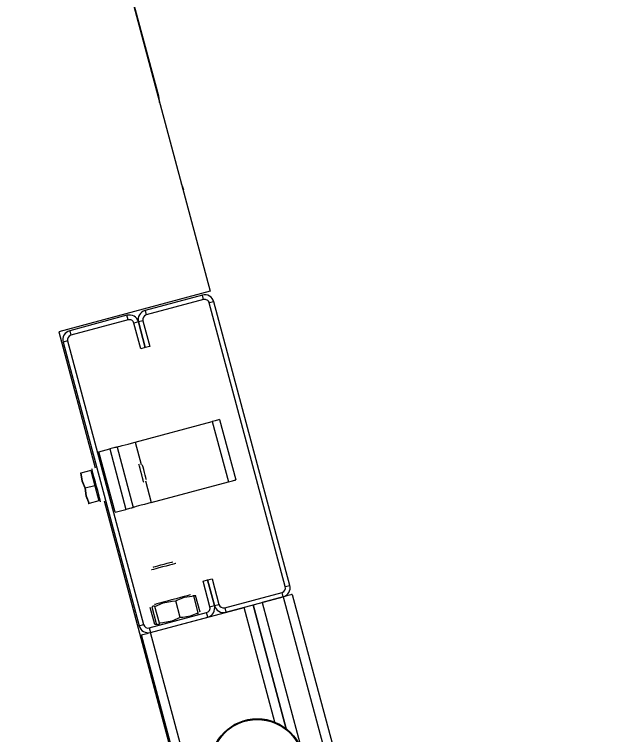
# Model space of a CAD drawing. Extents: x -264222 to -263592, y -1242345 to -1242048.
# Drawn here: x -263851.1251 to -263850.9398, y -1242087.1169 to -1242086.8979 of the extents above; entities that cross this region are included whole.
import ezdxf

# ---------------------------------------------------------------- set-up
doc = ezdxf.new("R2010")
doc.units = 0
doc.layers.add('KFA_2D_SITUACIA_DSP', color=7, linetype='Continuous')

msp = doc.modelspace()

# ---------------------------------------------------------------- linework, layer by layer
at = {"layer": 'KFA_2D_SITUACIA_DSP'}
for p, q in [((-263851.11611, -1242086.79343), (-263851.06556, -1242086.9821)), ((-263851.08118, -1242086.92281), (-263851.11584, -1242086.79343)), ((-263851.08094, -1242086.92424), (-263851.08118, -1242086.92281)), ((-263851.08092, -1242086.92475), (-263851.08094, -1242086.92424)), ((-263851.07406, -1242086.94991), (-263851.0743, -1242086.94946)), ((-263851.07355, -1242086.95126), (-263851.07406, -1242086.94991)), ((-263851.06556, -1242086.9821), (-263851.11162, -1242086.99444)), ((-263851.06792, -1242086.98329), (-263851.08536, -1242086.98797)), ((-263851.06755, -1242086.98467), (-263851.08499, -1242086.98934)), ((-263851.06755, -1242086.98467), (-263851.06792, -1242086.98329)), ((-263851.06443, -1242086.98531), (-263851.06581, -1242086.98568)), ((-263851.04269, -1242087.07193), (-263851.06581, -1242086.98568)), ((-263851.04132, -1242087.07157), (-263851.06443, -1242086.98531)), ((-263851.08536, -1242086.98797), (-263851.08499, -1242086.98934)), ((-263851.09086, -1242086.98944), (-263851.1083, -1242086.99411)), ((-263851.09049, -1242086.99082), (-263851.10793, -1242086.99549)), ((-263851.09049, -1242086.99082), (-263851.09086, -1242086.98944)), ((-263851.08599, -1242086.99109), (-263851.08737, -1242086.99146)), ((-263851.08599, -1242086.99109), (-263851.0839, -1242086.99889)), ((-263851.08737, -1242086.99146), (-263851.08875, -1242086.99182)), ((-263851.08666, -1242086.99962), (-263851.08875, -1242086.99182)), ((-263851.08528, -1242086.99926), (-263851.08737, -1242086.99146)), ((-263851.08737, -1242086.99146), (-263851.08528, -1242086.99926)), ((-263851.11162, -1242086.99444), (-263851.10054, -1242087.0358)), ((-263851.1083, -1242086.99411), (-263851.10793, -1242086.99549)), ((-263851.10894, -1242086.99723), (-263851.11031, -1242086.9976)), ((-263851.11031, -1242086.9976), (-263851.0872, -1242087.08386)), ((-263851.10894, -1242086.99723), (-263851.08582, -1242087.08349)), ((-263851.08528, -1242086.99926), (-263851.08666, -1242086.99962)), ((-263851.0839, -1242086.99889), (-263851.08528, -1242086.99926)), ((-263851.08839, -1242087.02802), (-263851.0649, -1242087.02172)), ((-263851.06447, -1242087.02161), (-263851.0649, -1242087.02172)), ((-263851.0649, -1242087.02172), (-263851.05998, -1242087.04008)), ((-263851.06406, -1242087.0215), (-263851.06447, -1242087.02161)), ((-263851.06368, -1242087.0214), (-263851.06406, -1242087.0215)), ((-263851.06334, -1242087.02131), (-263851.06368, -1242087.0214)), ((-263851.06307, -1242087.02123), (-263851.06334, -1242087.02131)), ((-263851.06287, -1242087.02118), (-263851.06307, -1242087.02123)), ((-263851.06274, -1242087.02114), (-263851.06287, -1242087.02118)), ((-263851.0627, -1242087.02113), (-263851.06274, -1242087.02114)), ((-263851.0627, -1242087.02113), (-263851.05778, -1242087.03949)), ((-263851.0905, -1242087.02858), (-263851.08947, -1242087.02831)), ((-263851.08947, -1242087.02831), (-263851.08839, -1242087.02802)), ((-263851.08839, -1242087.02802), (-263851.08656, -1242087.03484)), ((-263851.0994, -1242087.03097), (-263851.0961, -1242087.03008)), ((-263851.09567, -1242087.02997), (-263851.0961, -1242087.03008)), ((-263851.0961, -1242087.03008), (-263851.09118, -1242087.04844)), ((-263851.09526, -1242087.02986), (-263851.09567, -1242087.02997)), ((-263851.09488, -1242087.02976), (-263851.09526, -1242087.02986)), ((-263851.09454, -1242087.02967), (-263851.09488, -1242087.02976)), ((-263851.09427, -1242087.02959), (-263851.09454, -1242087.02967)), ((-263851.09407, -1242087.02954), (-263851.09427, -1242087.02959)), ((-263851.09394, -1242087.0295), (-263851.09407, -1242087.02954)), ((-263851.0939, -1242087.02949), (-263851.09394, -1242087.0295)), ((-263851.0939, -1242087.02949), (-263851.09379, -1242087.02946)), ((-263851.0939, -1242087.02949), (-263851.08898, -1242087.04785)), ((-263851.09379, -1242087.02946), (-263851.09348, -1242087.02938)), ((-263851.09348, -1242087.02938), (-263851.09297, -1242087.02924)), ((-263851.09297, -1242087.02924), (-263851.09229, -1242087.02906)), ((-263851.09229, -1242087.02906), (-263851.09145, -1242087.02884)), ((-263851.09145, -1242087.02884), (-263851.0905, -1242087.02858)), ((-263851.09449, -1242087.04932), (-263851.0994, -1242087.03097)), ((-263851.08719, -1242087.03486), (-263851.08724, -1242087.03469)), ((-263851.08706, -1242087.03534), (-263851.08719, -1242087.03486)), ((-263851.0861, -1242087.03511), (-263851.08615, -1242087.03493)), ((-263851.10191, -1242087.03666), (-263851.10486, -1242087.03745)), ((-263851.10191, -1242087.03666), (-263851.10068, -1242087.04125)), ((-263851.10157, -1242087.03609), (-263851.10158, -1242087.03608)), ((-263851.1015, -1242087.03635), (-263851.10157, -1242087.03609)), ((-263851.10135, -1242087.03694), (-263851.1015, -1242087.03635)), ((-263851.10111, -1242087.03781), (-263851.10135, -1242087.03694)), ((-263851.08687, -1242087.03607), (-263851.08706, -1242087.03534)), ((-263851.08663, -1242087.03697), (-263851.08687, -1242087.03607)), ((-263851.08637, -1242087.03792), (-263851.08663, -1242087.03697)), ((-263851.08597, -1242087.0356), (-263851.0861, -1242087.03511)), ((-263851.08577, -1242087.03633), (-263851.08597, -1242087.0356)), ((-263851.08554, -1242087.03719), (-263851.08577, -1242087.03633)), ((-263851.08531, -1242087.03805), (-263851.08554, -1242087.03719)), ((-263851.10486, -1242087.03745), (-263851.10509, -1242087.03751)), ((-263851.10509, -1242087.03751), (-263851.10507, -1242087.0375)), ((-263851.10447, -1242087.03984), (-263851.10486, -1242087.03745)), ((-263851.10486, -1242087.03745), (-263851.10448, -1242087.03977)), ((-263851.10082, -1242087.03891), (-263851.10111, -1242087.03781)), ((-263851.10048, -1242087.04016), (-263851.10082, -1242087.03891)), ((-263851.08613, -1242087.03882), (-263851.08637, -1242087.03792)), ((-263851.08593, -1242087.03956), (-263851.08613, -1242087.03882)), ((-263851.08511, -1242087.03879), (-263851.08531, -1242087.03805)), ((-263851.08498, -1242087.03928), (-263851.08511, -1242087.03879)), ((-263851.08494, -1242087.03945), (-263851.08498, -1242087.03928)), ((-263851.10448, -1242087.03977), (-263851.10363, -1242087.04204)), ((-263851.10363, -1242087.04204), (-263851.10447, -1242087.03984)), ((-263851.10068, -1242087.04125), (-263851.10363, -1242087.04204)), ((-263851.10068, -1242087.04125), (-263851.09945, -1242087.04584)), ((-263851.10013, -1242087.04147), (-263851.10048, -1242087.04016)), ((-263851.09978, -1242087.04276), (-263851.10013, -1242087.04147)), ((-263851.0858, -1242087.04003), (-263851.08593, -1242087.03956)), ((-263851.08576, -1242087.0402), (-263851.0858, -1242087.04003)), ((-263851.08525, -1242087.03974), (-263851.08348, -1242087.04637)), ((-263851.08348, -1242087.04637), (-263851.05998, -1242087.04008)), ((-263851.05998, -1242087.04008), (-263851.05955, -1242087.03996)), ((-263851.05955, -1242087.03996), (-263851.05914, -1242087.03985)), ((-263851.05914, -1242087.03985), (-263851.05876, -1242087.03975)), ((-263851.05876, -1242087.03975), (-263851.05843, -1242087.03966)), ((-263851.05843, -1242087.03966), (-263851.05815, -1242087.03959)), ((-263851.05815, -1242087.03959), (-263851.05795, -1242087.03953)), ((-263851.05795, -1242087.03953), (-263851.05782, -1242087.0395)), ((-263851.05782, -1242087.0395), (-263851.05778, -1242087.03949)), ((-263851.10324, -1242087.04443), (-263851.10363, -1242087.04204)), ((-263851.10363, -1242087.04204), (-263851.10325, -1242087.04436)), ((-263851.09947, -1242087.04394), (-263851.09978, -1242087.04276)), ((-263851.10325, -1242087.04436), (-263851.1024, -1242087.04663)), ((-263851.1024, -1242087.04663), (-263851.10324, -1242087.04443)), ((-263851.09945, -1242087.04584), (-263851.1024, -1242087.04663)), ((-263851.0992, -1242087.04493), (-263851.09947, -1242087.04394)), ((-263851.09901, -1242087.04566), (-263851.0992, -1242087.04493)), ((-263851.0989, -1242087.04608), (-263851.09901, -1242087.04566)), ((-263851.09784, -1242087.04589), (-263850.98129, -1242087.48085)), ((-263851.1024, -1242087.04663), (-263851.10263, -1242087.04669)), ((-263851.10263, -1242087.04669), (-263851.10261, -1242087.04668)), ((-263851.09887, -1242087.04617), (-263851.0989, -1242087.04608)), ((-263851.09075, -1242087.04832), (-263851.09034, -1242087.04821)), ((-263851.09034, -1242087.04821), (-263851.08996, -1242087.04811)), ((-263851.08996, -1242087.04811), (-263851.08963, -1242087.04802)), ((-263851.08963, -1242087.04802), (-263851.08935, -1242087.04794)), ((-263851.08935, -1242087.04794), (-263851.08915, -1242087.04789)), ((-263851.08915, -1242087.04789), (-263851.08902, -1242087.04786)), ((-263851.08902, -1242087.04786), (-263851.08898, -1242087.04785)), ((-263851.08888, -1242087.04782), (-263851.08898, -1242087.04785)), ((-263851.08856, -1242087.04773), (-263851.08888, -1242087.04782)), ((-263851.08805, -1242087.0476), (-263851.08856, -1242087.04773)), ((-263851.08737, -1242087.04741), (-263851.08805, -1242087.0476)), ((-263851.08653, -1242087.04719), (-263851.08737, -1242087.04741)), ((-263851.08558, -1242087.04693), (-263851.08653, -1242087.04719)), ((-263851.08455, -1242087.04666), (-263851.08558, -1242087.04693)), ((-263851.08348, -1242087.04637), (-263851.08455, -1242087.04666)), ((-263851.09449, -1242087.04932), (-263851.09118, -1242087.04844)), ((-263851.09118, -1242087.04844), (-263851.09075, -1242087.04832)), ((-263851.08219, -1242087.0658), (-263851.08144, -1242087.0656)), ((-263851.08144, -1242087.0656), (-263851.08052, -1242087.06535)), ((-263851.08052, -1242087.06535), (-263851.07954, -1242087.06509)), ((-263851.07899, -1242087.06568), (-263851.08008, -1242087.06597)), ((-263851.07954, -1242087.06509), (-263851.0786, -1242087.06484)), ((-263851.07796, -1242087.0654), (-263851.07899, -1242087.06568)), ((-263851.0786, -1242087.06484), (-263851.0778, -1242087.06462)), ((-263851.07709, -1242087.06517), (-263851.07796, -1242087.0654)), ((-263851.0778, -1242087.06462), (-263851.07723, -1242087.06447)), ((-263851.07723, -1242087.06447), (-263851.07695, -1242087.06439)), ((-263851.07645, -1242087.065), (-263851.07709, -1242087.06517)), ((-263851.07695, -1242087.06439), (-263851.07693, -1242087.06439)), ((-263851.07611, -1242087.06491), (-263851.07645, -1242087.065)), ((-263851.07605, -1242087.06489), (-263851.07611, -1242087.06491)), ((-263851.08326, -1242087.06682), (-263851.0834, -1242087.06686)), ((-263851.0828, -1242087.0667), (-263851.08326, -1242087.06682)), ((-263851.08289, -1242087.06599), (-263851.08269, -1242087.06593)), ((-263851.08289, -1242087.06599), (-263851.08289, -1242087.06599)), ((-263851.08208, -1242087.06651), (-263851.0828, -1242087.0667)), ((-263851.08269, -1242087.06593), (-263851.08219, -1242087.0658)), ((-263851.08114, -1242087.06626), (-263851.08208, -1242087.06651)), ((-263851.08008, -1242087.06597), (-263851.08114, -1242087.06626)), ((-263851.06773, -1242087.07028), (-263851.06635, -1242087.06991)), ((-263851.06635, -1242087.06991), (-263851.06497, -1242087.06954)), ((-263851.06426, -1242087.07771), (-263851.06635, -1242087.06991)), ((-263851.06635, -1242087.06991), (-263851.06426, -1242087.07771)), ((-263851.06497, -1242087.06954), (-263851.06288, -1242087.07734)), ((-263851.06564, -1242087.07808), (-263851.06773, -1242087.07028)), ((-263851.04269, -1242087.07193), (-263851.04132, -1242087.07157)), ((-263851.07158, -1242087.07446), (-263851.0719, -1242087.07455)), ((-263851.07155, -1242087.07445), (-263851.07158, -1242087.07446)), ((-263851.06114, -1242087.07835), (-263851.0437, -1242087.07368)), ((-263851.04333, -1242087.07506), (-263851.0437, -1242087.07368)), ((-263851.04104, -1242087.07444), (-263851.04139, -1242087.07454)), ((-263851.04079, -1242087.07438), (-263851.04104, -1242087.07444)), ((-263851.04063, -1242087.07433), (-263851.04079, -1242087.07438)), ((-263851.04058, -1242087.07432), (-263851.04063, -1242087.07433)), ((-263851.04058, -1242087.07432), (-263850.93977, -1242087.45055)), ((-263851.07988, -1242087.07669), (-263851.08096, -1242087.07697)), ((-263851.07863, -1242087.07635), (-263851.07988, -1242087.07669)), ((-263851.07984, -1242087.0769), (-263851.07707, -1242087.07634)), ((-263851.07727, -1242087.07599), (-263851.07863, -1242087.07635)), ((-263851.0759, -1242087.07562), (-263851.07727, -1242087.07599)), ((-263851.07707, -1242087.07634), (-263851.07603, -1242087.07626)), ((-263851.07603, -1242087.07626), (-263851.07537, -1242087.07591)), ((-263851.07466, -1242087.08137), (-263851.07603, -1242087.07626)), ((-263851.0746, -1242087.07527), (-263851.0759, -1242087.07562)), ((-263851.07537, -1242087.07591), (-263851.07332, -1242087.07514)), ((-263851.07346, -1242087.07496), (-263851.0746, -1242087.07527)), ((-263851.07253, -1242087.07472), (-263851.07346, -1242087.07496)), ((-263851.07332, -1242087.07514), (-263851.07109, -1242087.07481)), ((-263851.0719, -1242087.07455), (-263851.07253, -1242087.07472)), ((-263851.07109, -1242087.07481), (-263851.07054, -1242087.07479)), ((-263851.0708, -1242087.07463), (-263851.07058, -1242087.0746)), ((-263851.07058, -1242087.0746), (-263851.06999, -1242087.07464)), ((-263851.06917, -1242087.0799), (-263851.07054, -1242087.07479)), ((-263851.06862, -1242087.07975), (-263851.06999, -1242087.07464)), ((-263851.06077, -1242087.07973), (-263851.04333, -1242087.07506)), ((-263851.04333, -1242087.07506), (-263851.04976, -1242087.07678)), ((-263851.0428, -1242087.07491), (-263851.04333, -1242087.07506)), ((-263851.04333, -1242087.07506), (-263850.94252, -1242087.45128)), ((-263851.04228, -1242087.07477), (-263851.0428, -1242087.07491)), ((-263851.0418, -1242087.07465), (-263851.04228, -1242087.07477)), ((-263851.04139, -1242087.07454), (-263851.0418, -1242087.07465)), ((-263851.0824, -1242087.08344), (-263851.08377, -1242087.07834)), ((-263851.08371, -1242087.08588), (-263851.05526, -1242087.07825)), ((-263851.08323, -1242087.07819), (-263851.08297, -1242087.07774)), ((-263851.08186, -1242087.0833), (-263851.08323, -1242087.07819)), ((-263851.08297, -1242087.07774), (-263851.08256, -1242087.07781)), ((-263851.08256, -1242087.07781), (-263851.08237, -1242087.07796)), ((-263851.08251, -1242087.07739), (-263851.08252, -1242087.07739)), ((-263851.08232, -1242087.07734), (-263851.08251, -1242087.07739)), ((-263851.08237, -1242087.07796), (-263851.07984, -1242087.0769)), ((-263851.081, -1242087.08307), (-263851.08237, -1242087.07796)), ((-263851.08179, -1242087.0772), (-263851.08232, -1242087.07734)), ((-263851.08096, -1242087.07697), (-263851.08179, -1242087.0772)), ((-263851.06564, -1242087.07808), (-263851.06426, -1242087.07771)), ((-263851.06426, -1242087.07771), (-263851.06288, -1242087.07734)), ((-263851.06114, -1242087.07835), (-263851.06077, -1242087.07973)), ((-263851.04592, -1242087.11312), (-263851.05526, -1242087.07825)), ((-263851.04243, -1242087.11514), (-263851.05251, -1242087.07752)), ((-263851.05251, -1242087.07752), (-263851.04243, -1242087.11514)), ((-263851.04976, -1242087.07678), (-263850.94895, -1242087.45301)), ((-263851.08408, -1242087.0845), (-263851.06664, -1242087.07983)), ((-263851.07169, -1242087.08097), (-263851.07391, -1242087.08134)), ((-263851.06966, -1242087.08016), (-263851.07169, -1242087.08097)), ((-263851.06917, -1242087.0799), (-263851.06966, -1242087.08016)), ((-263851.06943, -1242087.08027), (-263851.06925, -1242087.08012)), ((-263851.06925, -1242087.08012), (-263851.06917, -1242087.0799)), ((-263851.06627, -1242087.0812), (-263851.06664, -1242087.07983)), ((-263851.08371, -1242087.08588), (-263851.06627, -1242087.0812)), ((-263851.081, -1242087.08307), (-263851.08126, -1242087.08352)), ((-263851.07996, -1242087.08299), (-263851.081, -1242087.08307)), ((-263851.07719, -1242087.08243), (-263851.07996, -1242087.08299)), ((-263851.07466, -1242087.08137), (-263851.07719, -1242087.08243)), ((-263851.07391, -1242087.08134), (-263851.07466, -1242087.08137)), ((-263851.0872, -1242087.08386), (-263851.08582, -1242087.08349)), ((-263851.08408, -1242087.0845), (-263851.08371, -1242087.08588)), ((-263851.08181, -1242087.08349), (-263851.0824, -1242087.08344)), ((-263851.08167, -1242087.08345), (-263851.08186, -1242087.0833)), ((-263851.08162, -1242087.08346), (-263851.08181, -1242087.08349)), ((-263851.08126, -1242087.08352), (-263851.08167, -1242087.08345)), ((-263851.08646, -1242087.08661), (-263851.08641, -1242087.0866)), ((-263850.98565, -1242087.46284), (-263851.08646, -1242087.08661)), ((-263851.08641, -1242087.0866), (-263851.08625, -1242087.08656)), ((-263851.08625, -1242087.08656), (-263851.086, -1242087.08649)), ((-263851.086, -1242087.08649), (-263851.08566, -1242087.0864)), ((-263851.08566, -1242087.0864), (-263851.08524, -1242087.08629)), ((-263851.08524, -1242087.08629), (-263851.08476, -1242087.08616)), ((-263851.08476, -1242087.08616), (-263851.08425, -1242087.08602)), ((-263851.08425, -1242087.08602), (-263851.08371, -1242087.08588)), ((-263850.9829, -1242087.4621), (-263851.08371, -1242087.08588))]:
    msp.add_line(p, q, dxfattribs=at)
for radius in [0.01425, 0.01401]:
    msp.add_circle((-263851.05123, -1242087.12635), radius, dxfattribs=at)
for centre, radius, start, end in [((-263851.63074, -1242087.49643), 0.5985, 235.15038, 124.84962), ((-263851.06718, -1242086.98605), 0.00285, 15, 105), ((-263851.06718, -1242086.98605), 0.00143, 15, 105), ((-263851.08462, -1242086.99072), 0.00285, 105, 195), ((-263851.09012, -1242086.99219), 0.00285, 15, 105), ((-263851.09012, -1242086.99219), 0.00143, 15, 105), ((-263851.08462, -1242086.99072), 0.00143, 105, 195), ((-263851.10756, -1242086.99687), 0.00285, 105, 195), ((-263851.10756, -1242086.99687), 0.00143, 105, 195), ((-263851.10165, -1242087.03763), 0.000475, 15, 105), ((-263851.09971, -1242087.04486), 0.000475, 285, 15), ((-263851.04407, -1242087.0723), 0.00143, 285, 15), ((-263851.04407, -1242087.0723), 0.00285, 285, 15), ((-263851.06701, -1242087.07845), 0.00143, 285, 15), ((-263851.06701, -1242087.07845), 0.00285, 285, 15), ((-263851.06151, -1242087.07698), 0.00285, 195, 285), ((-263851.06151, -1242087.07698), 0.00143, 195, 285), ((-263851.08445, -1242087.08312), 0.00285, 195, 285), ((-263851.08445, -1242087.08312), 0.00143, 195, 285)]:
    msp.add_arc(centre, radius, start, end, dxfattribs=at)

doc.saveas('drawing.dxf')
